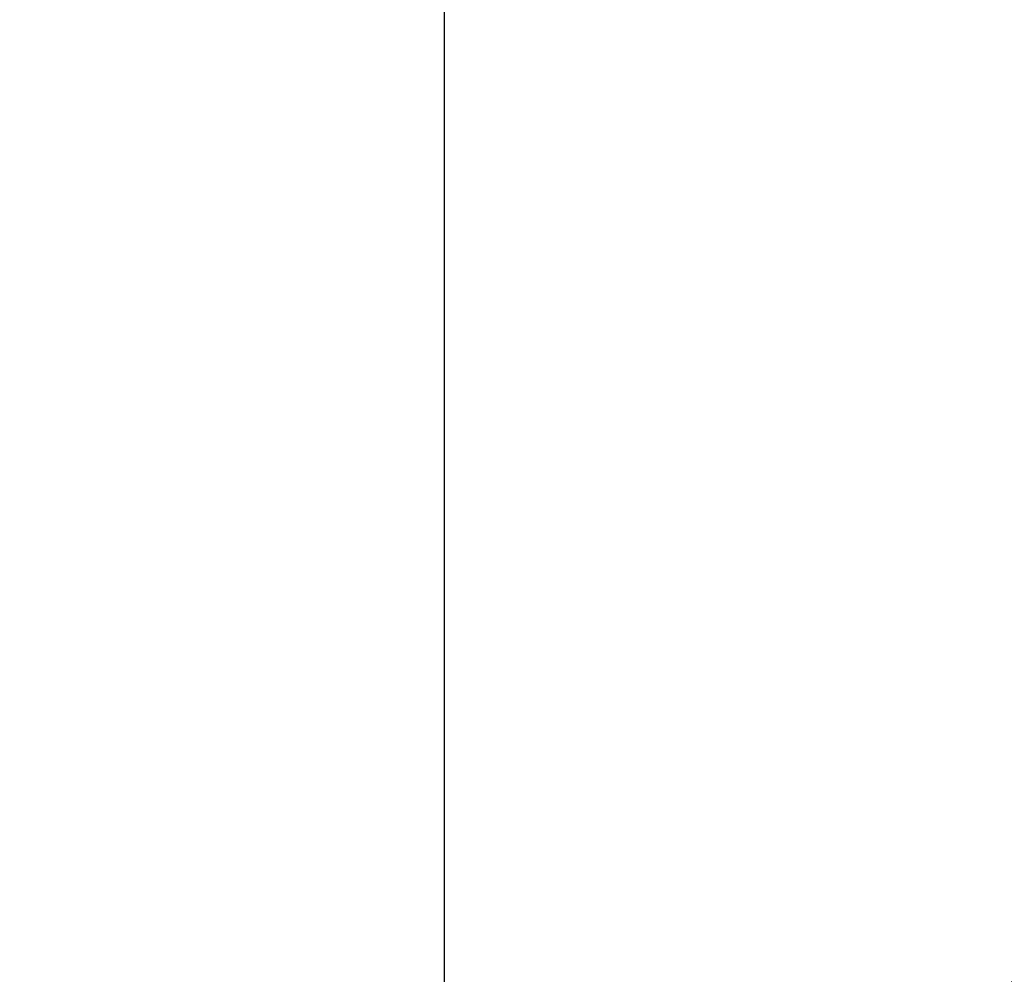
# Model space of a CAD drawing. Header units: millimetres. Extents: x 4747 to 1198744, y 17680 to 73179.
# Tile 345 of 377: x 128323.51 to 128326.01, y 52457.09 to 52459.52. Entities that reach past the tile are written whole.
import ezdxf

# ---------------------------------------------------------------- set-up
doc = ezdxf.new("R2010")
doc.units = ezdxf.units.MM

msp = doc.modelspace()

# ---------------------------------------------------------------- hatches: boundary and pattern name
at = {"lineweight": 9}
h = msp.add_hatch(dxfattribs=at)
h.set_pattern_fill('ANSI31', color=256)
h.set_pattern_definition([(45, (42400.086, 91010.9538), (-2.24506403, 2.24506403), [])])
h.paths.add_polyline_path([(128430.59851, 52453.67604), (128430.59851, 52456.17604), (128360.59851, 52456.17604), (128360.59851, 52386.17604), (128363.09851, 52386.17604, 0.4142136), (128367.59851, 52390.67604), (128367.59851, 52440.17604, -0.4142136), (128376.59851, 52449.17604), (128426.09851, 52449.17604, 0.4142136)])
h.paths.add_polyline_path([(128384.58417, 52464.17604), (128384.58417, 52467.17604), (128324.58417, 52467.17604), (128324.58417, 52427.17604), (128327.58417, 52427.17604, 0.4142136), (128330.58417, 52430.17604), (128330.58417, 52455.17604, -0.4142136), (128336.58417, 52461.17604), (128381.58417, 52461.17604, 0.4142136)])
h = msp.add_hatch()
h.set_pattern_fill('ANSI33', color=256, scale=50)
h.set_pattern_definition([(45, (42400.1, 91172.18), (-224.5064, 224.5064), []), (45, (42624.6, 91172.18), (-224.5064, 224.5064), [158.75, -79.375])])
h.paths.add_polyline_path([(127935.59851, 51321.72172), (128335.59894, 51321.72172), (128335.59852, 52427.17352), (128324.58417, 52427.17604), (128324.58417, 52461.17604), (127935.59851, 52461.17604)])

# ---------------------------------------------------------------- linework, layer by layer
msp.add_lwpolyline([(128324.58417, 52427.17604), (128324.58417, 52467.17604), (128384.58417, 52467.17604), (128384.58417, 52464.17604, -0.4142136), (128381.58417, 52461.17604), (128336.58417, 52461.17604, 0.4142136), (128330.58417, 52455.17604), (128330.58417, 52430.17604, -0.4142136), (128327.58417, 52427.17604), (128324.58417, 52427.17604)], format="xyb")

doc.saveas('drawing.dxf')
